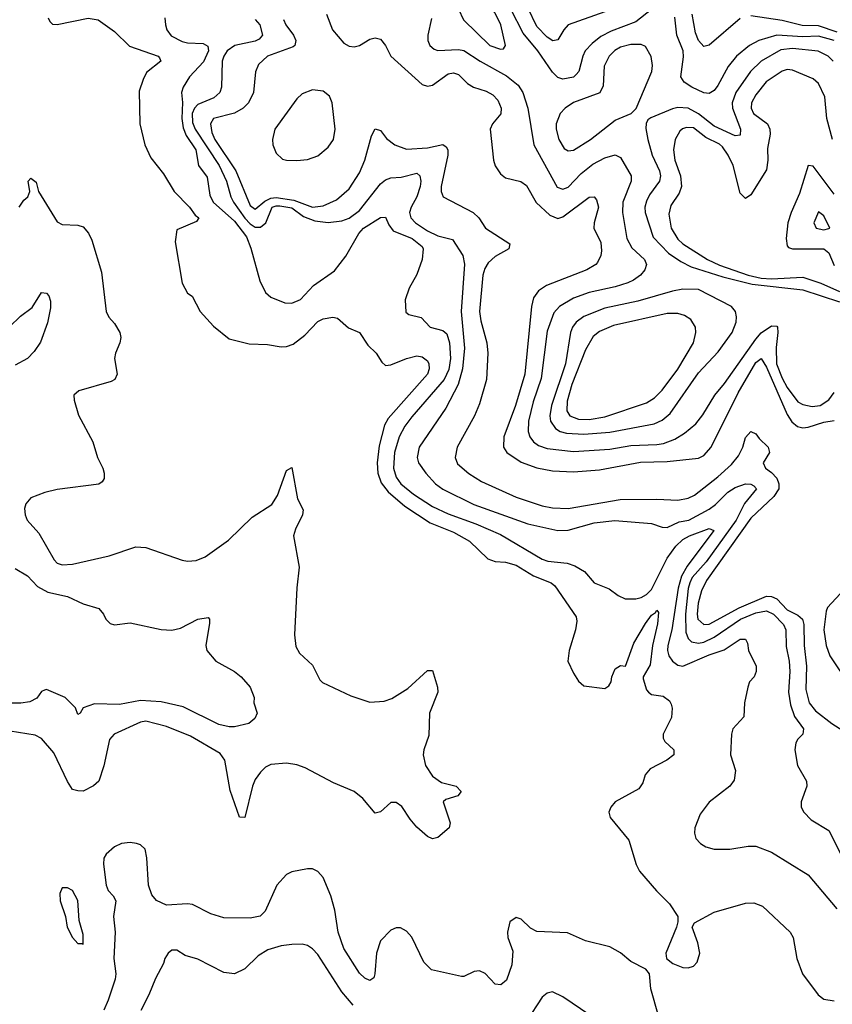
# Model space of a CAD drawing. Header units: inches. Extents: x 884549 to 1028252, y 526810 to 653624.
# Tile 516 of 656: x 955547 to 958663, y 600274 to 604049. Entities that reach past the tile are written whole.
import ezdxf

# ---------------------------------------------------------------- set-up
doc = ezdxf.new("R2010")
doc.units = ezdxf.units.IN
doc.header["$MEASUREMENT"] = 0
doc.layers.add('A9650', color=7, linetype='Continuous')

msp = doc.modelspace()

# ---------------------------------------------------------------- linework, layer by layer
at = {"layer": 'A9650', "color": 5}
for points, elevation in [([(957270, 604138.6), (957240.6, 604130), (957228.6, 604110), (957229.1, 604090), (957248.3, 604048.3), (957350, 603950.1), (957390, 603935.9), (957402, 603938), (957409.8, 603950.2), (957391.5, 604030), (957370, 604074.1), (957330.5, 604110), (957290, 604133.5)], 2360), ([(957890, 603954.2), (957850, 603943.5), (957828.4, 603931.6), (957806.7, 603910), (957788.6, 603871.4), (957783.8, 603796.2), (957771.3, 603768.7), (957670, 603731.6), (957638.5, 603710), (957618.7, 603690), (957604.2, 603650), (957604.5, 603630), (957614.6, 603590), (957634.8, 603554.8), (957650, 603546.1), (957670, 603549.5), (957735.7, 603590), (957830, 603664.5), (957890.9, 603689.1), (957911, 603709), (957971, 603851), (957973.5, 603873.5), (957967.9, 603907.9), (957946.9, 603946.9), (957930, 603954.1)], 2360), ([(956670, 603780.2), (956630, 603764.7), (956610, 603745.3), (956525.4, 603630), (956516.3, 603590), (956517.8, 603570), (956530, 603537), (956554.9, 603514.9), (956570.2, 603510.2), (956610, 603509.5), (956650, 603513), (956690, 603527.3), (956730, 603560.8), (956749.9, 603590), (956756.3, 603630), (956744.7, 603730), (956735.4, 603755.4), (956710, 603774.9)], 2320), ([(958610, 603312.6), (958591.4, 603270), (958601.5, 603250), (958630, 603243.2), (958650, 603248.8), (958653.2, 603250), (958630, 603297.4)], 2440), ([(958090, 603016), (958050, 603008.6), (957917, 602970), (957790, 602943.4), (957710, 602911.5), (957681.2, 602890), (957666.7, 602870), (957659.5, 602850), (957639.4, 602730), (957586.1, 602570), (957579.7, 602530), (957582.4, 602510), (957601.2, 602481.2), (957619.7, 602470), (957643.3, 602463.3), (957710, 602459.9), (957810, 602467.8), (957980.2, 602499.8), (958010, 602513.3), (958040.8, 602539.2), (958150, 602695.3), (958224.8, 602775.2), (958279.3, 602850), (958294.2, 602890), (958295.4, 602910), (958291.4, 602930), (958276.2, 602950), (958150, 603015.3)], 2360), ([(958070, 602923.2), (958030, 602922.8), (957823.7, 602876.3), (957770, 602853.5), (957746, 602834), (957716.3, 602783.7), (957663.5, 602650), (957646.6, 602586.6), (957644.2, 602550), (957656.1, 602530), (957690, 602517.2), (957730, 602515.9), (957790, 602525.8), (957950, 602580.7), (957980.4, 602599.6), (958010, 602629), (958070, 602709.5), (958129.9, 602810), (958139.5, 602850), (958138.7, 602870), (958119.8, 602899.8), (958095.4, 602915.4)], 2380), ([(955710, 600720.9), (955701.1, 600698.9), (955702.6, 600670), (955722, 600610), (955729.2, 600570), (955749.4, 600530), (955770, 600506.9), (955786.6, 600506.6), (955790, 600502.8), (955790, 600542), (955775.4, 600595.4), (955770, 600671.8), (955750, 600709.6), (955730, 600720.5)], 2220)]:
    msp.add_lwpolyline(points, close=True, dxfattribs=dict(at, elevation=elevation))
for points, elevation in [([(957970, 604087.7), (957910, 604041.3), (957815.1, 604004.9), (957775.3, 603984.7), (957741.6, 603958.4), (957715.5, 603930), (957705.6, 603910), (957690.8, 603850), (957681.2, 603838.8), (957670, 603829.3), (957630, 603821.3), (957610, 603827.2), (957590, 603848.1), (957533.1, 603930), (957477, 603997), (957430.6, 604090)], 2340), ([(957790, 604079.2), (957650.4, 604029.6), (957632.7, 604010), (957610, 603971.5), (957591.4, 603968.6), (957570, 603982.4), (957530, 604023.4), (957494.9, 604094.9)], 2320), ([(955656, 604056), (955662, 604042), (955672.3, 604032.3), (955690, 604030.3), (955810, 604054.7), (955848.2, 604048.2), (955910, 604004.6), (955968.2, 603948.2), (956077.3, 603910), (956082.8, 603902.8), (956088.2, 603890), (956033.5, 603846.5), (956019.8, 603820.2), (956005.4, 603774.6), (956007.8, 603650), (956027.2, 603570), (956050, 603519.2), (956097.8, 603457.8), (956138.8, 603390), (956198.4, 603330), (956219.9, 603299.9), (956234, 603290), (956224.5, 603275.5), (956150, 603244), (956143.1, 603196.9), (956170, 603038.8), (956190, 603000.7), (956208.8, 602988.8), (956239.3, 602930), (956290, 602874), (956350, 602825.2), (956426.2, 602806.2), (956496.6, 602803.4), (956550, 602794.8), (956570, 602795.9), (956595.1, 602804.9), (956639.9, 602840.1), (956690, 602891.8), (956710, 602902.4), (956748.1, 602908.1), (956765.2, 602905.2), (956808.3, 602868.3), (956850, 602850.4), (956881.3, 602801.3), (956913.4, 602770), (956936, 602736), (956950, 602723), (956970, 602725.3), (957030, 602750.1), (957070, 602759.8), (957090, 602756.1), (957110, 602741.5), (957115.6, 602730), (957116.6, 602710), (957110.1, 602690), (956959.7, 602520.3), (956945.6, 602494.4), (956925.3, 602414.7), (956917.8, 602350), (956920.1, 602310), (956933.3, 602273.3), (956959.4, 602239.4), (957023.4, 602183.4), (957120.2, 602120.2), (957210, 602083.8), (957271.6, 602050), (957342.4, 601982.4), (957370, 601971.8), (957410, 601969.4), (957450, 601957.6), (957516.5, 601916.5), (957585.3, 601890), (957598.3, 601878.3), (957680.1, 601760.1), (957682.6, 601742.6), (957678.6, 601710), (957653.6, 601630), (957649.1, 601590), (957670, 601543.1), (957690, 601512.2), (957710, 601495.2), (957790, 601485.2), (957805.7, 601494.3), (957815, 601510), (957817.7, 601530), (957830, 601559.5), (957850, 601573.4), (957870, 601570.7), (957901.6, 601658.4), (957945.9, 601734.1), (957970, 601766.5), (957984.5, 601775.5), (957990, 601784.9), (957995.8, 601775.8), (957992.7, 601732.7), (957973, 601650), (957964.7, 601575.3), (957937.1, 601530), (957937.8, 601522.2), (957950, 601479.6), (957958, 601470), (957970, 601461.4), (958014.7, 601454.7), (958037.9, 601437.9), (958045.1, 601425.1), (958048.7, 601408.7), (958046, 601374), (958014.7, 601310), (958014.7, 601294.7), (958021.1, 601281.1), (958054.9, 601250), (958055.3, 601230), (958028.7, 601210), (957963.8, 601176.2), (957945.8, 601154.2), (957936.5, 601123.5), (957920.6, 601099.4), (957830, 601050.4), (957813.1, 601030), (957806.4, 601010), (957811.1, 600990), (957882.8, 600902.8), (957910.7, 600810), (957924, 600784), (957988.4, 600708.4), (958038.8, 600658.8), (958070.6, 600610), (958070.8, 600590), (958064.9, 600570), (958024.9, 600470), (958026.8, 600450), (958050.8, 600430), (958090, 600414.9), (958110, 600413.7), (958130, 600420.3), (958144.9, 600435.1), (958154.2, 600470), (958147.3, 600510), (958126, 600570), (958134, 600586), (958210, 600627.2), (958330, 600661.1), (958362.3, 600662.3), (958394.9, 600650), (958501.3, 600550), (958512.6, 600530), (958526.7, 600450), (958549.1, 600390), (958608.9, 600310), (958630, 600294), (958670, 600287.1)], 2220), ([(956103.7, 604056.3), (956105.8, 604030), (956110.7, 604010), (956127.6, 603987.6), (956170, 603965.9), (956190, 603960.6), (956250, 603957.4), (956268, 603948), (956270.7, 603930), (956252.3, 603887.7), (956198.1, 603830), (956173.4, 603790), (956167.8, 603770), (956171.7, 603731.7), (956168.9, 603670), (956174.1, 603634.1), (956185.7, 603605.7), (956222.1, 603550), (956232, 603490), (956265.2, 603445.2), (956275.9, 603375.9), (956288.7, 603350), (956370, 603276.7), (956417.2, 603217.2), (956433.7, 603173.7), (956467.3, 603047.3), (956490, 603003.2), (956510, 602985.2), (956563.1, 602963.1), (956590, 602962.6), (956623.5, 602976.5), (956673.6, 603030), (956754.1, 603085.9), (956797.9, 603142.1), (956847.8, 603230), (956864.9, 603250), (956930.2, 603290.2), (956950, 603292), (956962.3, 603262.3), (956979.1, 603239.1), (957052.4, 603210), (957090, 603179.5), (957094, 603170), (957090, 603129.3), (957070, 603072.7), (957040.3, 603019.7), (957024.6, 602975.4), (957028.1, 602928.1), (957038.4, 602918.4), (957086.9, 602906.9), (957121.1, 602870), (957170, 602857.8), (957184.1, 602844.1), (957195.5, 602810), (957198.9, 602750), (957192.2, 602707.8), (957174.9, 602670), (957050, 602526.9), (957023.1, 602490), (957002.1, 602450), (956984.4, 602390), (956980.8, 602330), (956990, 602295.4), (957008, 602270), (957057.1, 602230), (957130, 602183.1), (957190, 602154.5), (957295.8, 602115.8), (957390, 602074.9), (957550, 601980.6), (957572.5, 601972.5), (957645.6, 601965.6), (957675.4, 601955.4), (957712.8, 601932.8), (957750, 601890.2), (957806.6, 601866.6), (957841.2, 601841.2), (957868.7, 601828.7), (957910, 601828.4), (957930, 601834.2), (957950, 601844.7), (957970, 601864.2), (958030, 601984.6), (958063.2, 602030), (958090, 602055.5), (958115.2, 602070), (958190, 602098.4), (958208.9, 602090), (958106, 601954), (958084.3, 601915.7), (958072.1, 601870), (958047.4, 601710), (958032.5, 601650), (958031.1, 601630), (958035.7, 601610), (958049.7, 601589.7), (958070, 601574.2), (958090, 601570.7), (958190, 601613.3), (958247.5, 601632.5), (958310, 601674.3), (958330, 601673.6), (958338, 601658), (958341.4, 601630), (958370.5, 601570), (958371, 601550), (958363, 601530), (958345, 601510), (958339.1, 601490), (958325.6, 601430), (958323.8, 601376.2), (958281.3, 601330), (958276, 601310), (958272.8, 601230), (958291.1, 601170), (958286.5, 601133.5), (958269.3, 601110.7), (958190, 601049.3), (958156.7, 601003.3), (958135.8, 600950), (958134, 600930), (958139.3, 600910), (958157.1, 600890), (958177.8, 600877.8), (958210, 600869.1), (958270, 600869.2), (958340.3, 600879.7), (958370, 600879.7), (958430, 600857.5), (958570, 600770.2), (958680.3, 600640.3)], 2240), ([(956449.5, 604049.5), (956467.7, 604030), (956478.4, 603990), (956465.5, 603974.5), (956450, 603966.5), (956371.4, 603950), (956342.7, 603930), (956329.3, 603910), (956323.1, 603890), (956320.8, 603790), (956314.6, 603770), (956291.1, 603750), (956230, 603723.6), (956217.7, 603710), (956208.7, 603690), (956210, 603655.2), (956220.3, 603630), (956311.2, 603490), (956340.4, 603430), (956356.4, 603370), (956366.1, 603350), (956410, 603288.1), (956430, 603266.8), (956450, 603253.9), (956470, 603253.2), (956490.3, 603269.7), (956514.9, 603330), (956530, 603336), (956544.4, 603335.6), (956590, 603328.4), (956635.1, 603295.1), (956678, 603278), (956730, 603271.8), (956782.4, 603277.6), (956810, 603288.7), (956850, 603317.8), (956930, 603420.2), (956950, 603435.8), (956970, 603443.2), (957010, 603445.2), (957070, 603460.9), (957081.8, 603450), (957085.3, 603430), (957082.1, 603410), (957069.8, 603370), (957047.8, 603330), (957042.2, 603310), (957046.6, 603290), (957064, 603270), (957110, 603239.4), (957150, 603220.1), (957206.3, 603206.3), (957245.5, 603145.5), (957251.9, 603111.9), (957239.9, 602930), (957251.9, 602790), (957245.4, 602710), (957227.8, 602650), (957180.3, 602559.7), (957078, 602410), (957070.8, 602370), (957076.1, 602350), (957104.7, 602310), (957141.1, 602270), (957168.8, 602248.8), (957288.8, 602190), (957495.8, 602115.8), (957610.1, 602090.1), (957650, 602091.9), (957750, 602119.6), (957828.4, 602128.4), (957970, 602116.9), (958010, 602103.8), (958030, 602102.4), (958075.7, 602124.3), (958112.1, 602130), (958190, 602172.7), (958215.3, 602190), (958261.9, 602238.1), (958290, 602255.6), (958330, 602269.2), (958350, 602268.3), (958361.4, 602261.4), (958372.4, 602250), (958326, 602194), (958294.3, 602130), (958179.2, 601970), (958126, 601910), (958116.5, 601890), (958110, 601868.2), (958099.3, 601770), (958100.8, 601700.8), (958110, 601676), (958123.2, 601663.2), (958150, 601657.9), (958170, 601662.1), (958210, 601681.4), (958310.9, 601750), (958370, 601774.5), (958410, 601782.1), (958437.6, 601770), (958475.4, 601730), (958485.1, 601710), (958486.1, 601646.1), (958497.7, 601590), (958500.1, 601550), (958494.3, 601470), (958501.9, 601421.9), (958517.5, 601377.5), (958552.6, 601330), (958550.2, 601310), (958530.3, 601290), (958523.5, 601276.5), (958518.5, 601250), (958528.8, 601190), (958564.2, 601130), (958564.9, 601110), (958543.2, 601050), (958543.1, 601030), (958553.7, 601010), (958581.7, 600981.7), (958650, 600940.2), (958695.7, 600850)], 2260), ([(956558.1, 604050), (956567.2, 604030), (956597.3, 603990), (956605.5, 603970), (956601.5, 603950), (956595.1, 603944.9), (956497.4, 603910), (956462.2, 603877.8), (956450.6, 603849.4), (956443, 603770), (956424.6, 603730), (956403.5, 603710), (956370, 603690.4), (956290.1, 603669.9), (956279, 603650), (956283.8, 603616.2), (956294.6, 603590), (956375.3, 603470), (956430, 603336.6), (956450, 603322.7), (956486.7, 603353.3), (956510, 603364.5), (956530, 603367.7), (956597.7, 603357.7), (956670, 603329.8), (956710, 603336.1), (956761.3, 603358.7), (956810, 603400.1), (956850, 603462.3), (956870.3, 603510), (956895.9, 603604.1), (956910, 603630.2), (956930, 603623.9), (956954, 603594), (956984.9, 603570), (957030, 603553.3), (957110, 603557.6), (957170, 603571.1), (957182.1, 603562.1), (957188.3, 603550), (957188.2, 603530), (957163.5, 603410), (957162.7, 603390), (957170.1, 603370.1), (957285.6, 603310), (957307.8, 603290), (957333.6, 603250), (957426.1, 603190), (957422.3, 603170), (957370, 603140.8), (957343.1, 603116.9), (957330, 603095.5), (957322.3, 603070), (957310.1, 602930), (957315, 602895), (957338.5, 602810), (957342.2, 602770), (957336.9, 602670), (957310, 602576.8), (957290.8, 602530.8), (957224.2, 602410), (957216.2, 602370), (957226, 602346), (957268.7, 602308.7), (957318.2, 602278.2), (957450, 602218.8), (957550, 602185.5), (957590, 602177), (957650, 602175.5), (957849.7, 602209.7), (957990, 602211.2), (958070, 602206.6), (958110, 602214.1), (958134.3, 602225.7), (958223.5, 602296.5), (958275.8, 602344.2), (958303.2, 602376.8), (958319.2, 602410), (958330, 602446.7), (958350, 602470.2), (958370, 602461.8), (958382.8, 602442.8), (958417.1, 602410), (958422, 602390), (958397.6, 602350), (958406, 602330), (958430, 602312.8), (958450.6, 602290.6), (958457.8, 602270), (958457.1, 602250), (958439, 602221), (958350, 602137.3), (958180.7, 601899.3), (958161, 601859), (958147.9, 601812.1), (958144.2, 601770), (958147.6, 601750), (958169.8, 601729.8), (958190, 601732), (958305.5, 601794.5), (958410, 601838.3), (958430, 601837.8), (958450, 601828), (958490, 601785.9), (958530, 601766.3), (958548.2, 601750), (958553.8, 601730), (958555.3, 601650), (958563.2, 601570), (958561.3, 601481.3), (958574, 601430), (958598.9, 601398.9), (958661.1, 601350), (958703.4, 601323.4)], 2280), ([(956723.6, 604070), (956746.3, 604010), (956790, 603959.8), (956810, 603947.1), (956830, 603945), (956850, 603950.1), (956890, 603974.3), (956910, 603979.8), (956930, 603974.2), (956949.3, 603950), (956970.2, 603910), (957090, 603800.5), (957110, 603794.2), (957130, 603798.2), (957190, 603841.2), (957210, 603845.8), (957230, 603838.6), (957264.4, 603804.4), (957286.9, 603790), (957335, 603775), (957361.6, 603761.6), (957380.5, 603740.5), (957393.1, 603710), (957391.2, 603688.8), (957359.6, 603650), (957350.9, 603630), (957363.6, 603510), (957370, 603488.6), (957390, 603458), (957410, 603442.5), (957468.6, 603428.6), (957490, 603412.9), (957527.8, 603347.8), (957579.3, 603299.3), (957610, 603287.5), (957630, 603292.9), (957730, 603368.9), (957750, 603370.1), (957759.1, 603359.1), (957766.2, 603330), (957749.1, 603270), (957747.9, 603250), (957774.7, 603194.7), (957777.2, 603162.8), (957775.1, 603144.9), (957762.3, 603117.7), (957756.5, 603110), (957721.7, 603090), (957566.4, 603030), (957536.3, 603010), (957517.2, 602982.8), (957509.6, 602950), (957484.2, 602690), (957448.5, 602570), (957403.8, 602450), (957402.5, 602410), (957414.3, 602390), (957470, 602352), (957530, 602330.9), (957590, 602319.9), (957670, 602315.3), (957770, 602323.1), (957926.9, 602353.1), (958030, 602355.2), (958150, 602367.5), (958170, 602378.3), (958198.4, 602410), (958301.2, 602618.8), (958370, 602735), (958390, 602750.6), (958410, 602716.6), (958490, 602534.8), (958507.1, 602507.1), (958529.4, 602489.4), (958550, 602484.2), (958570, 602486.5), (958630, 602506), (958670, 602512.8)], 2320), ([(957126, 604054), (957112.3, 603990), (957111.8, 603970), (957119.2, 603950), (957135.7, 603935.7), (957150.7, 603930.7), (957230, 603935.3), (957250, 603931.4), (957313, 603890), (957413.7, 603833.7), (957457.6, 603797.6), (957475.5, 603770), (957495.3, 603710), (957517.7, 603570), (957607.5, 603407.5), (957630, 603399.8), (957650, 603407.7), (957700.3, 603459.7), (957744.5, 603495.5), (957790, 603519.9), (957830, 603530.8), (957850, 603521.3), (957891.4, 603450), (957891.2, 603430), (957859.4, 603350), (957858.9, 603310), (957874.4, 603210), (957894.7, 603174.7), (957942.7, 603130), (957950.2, 603110), (957944.2, 603090), (957926.7, 603070), (957900.2, 603050), (957879.3, 603040.7), (957830, 603024.8), (957730, 603002.9), (957670, 602981.5), (957616.8, 602950), (957595.4, 602924.6), (957570, 602855.1), (957546.4, 602673.6), (957515.9, 602584.1), (957498.1, 602510), (957496.7, 602470), (957503, 602450), (957517.5, 602430), (957536.8, 602416.8), (957570, 602404.5), (957670, 602393.9), (957810, 602402.6), (957890, 602415.9), (957990, 602420.1), (958015.3, 602424.7), (958058.6, 602441.4), (958096.6, 602463.4), (958139.8, 602500.2), (958166.2, 602533.8), (958212.5, 602610), (958250, 602654.4), (958370, 602823.9), (958390, 602848.2), (958430, 602875.8), (958450, 602874), (958452.6, 602870), (958454.3, 602850), (958447.1, 602792.9), (958448.2, 602730), (958470, 602674.7), (958490, 602639.4), (958530, 602584.4), (958550, 602573.1), (958586, 602566), (958615.8, 602570), (958650, 602591), (958670, 602620.2)], 2340), ([(958670, 603969.3), (958610, 603986.6), (958550, 603983.7), (958450, 603990.4), (958381, 603970), (958345, 603950), (958295.5, 603910), (958264, 603870), (958223.4, 603796.6), (958210, 603778.3), (958190, 603766), (958170, 603768.3), (958123.5, 603790), (958094.8, 603810), (958081.8, 603830), (958092.6, 603907.4), (958090.8, 603930), (958066, 603990), (958058.5, 604058.5)], 2340), ([(958310, 604053.7), (958190, 603951), (958170, 603947), (958150, 603969), (958138.3, 603998.3), (958125, 604070)], 2320), ([(958681.8, 604001.8), (958610, 604025.4), (958547.2, 604027.2), (958470, 604046.3), (958350, 604064.5)], 2320), ([(958666.2, 603890), (958646.6, 603910), (958609.1, 603929.1), (958510, 603938.5), (958465.8, 603934.2), (958389.6, 603890.4), (958348.8, 603851.2), (958292.9, 603770), (958279.2, 603730), (958280.2, 603710), (958311.3, 603630), (958310, 603606.8), (958290, 603604), (958210, 603641.4), (958150, 603688.3), (958109.6, 603710.4), (958070, 603712.6), (958050, 603707.6), (957966.7, 603673.3), (957955.3, 603664.7), (957949, 603651), (957948.2, 603631.8), (957955.1, 603590), (957971.7, 603530), (958000.1, 603470), (958004.2, 603450), (957999.8, 603430), (957961.9, 603378.1), (957950, 603354), (957944, 603330), (957945, 603310), (957975.8, 603215.8), (958034.5, 603154.5), (958081.7, 603121.7), (958121.4, 603101.4), (958243.1, 603063.1), (958355, 603035), (958550, 603012.8), (958690, 602967.5)], 2360), ([(958664.1, 603590), (958641.9, 603670), (958633.9, 603753.9), (958610, 603804.1), (958590, 603822.2), (958510, 603855.8), (958490, 603857.8), (958470, 603851.3), (958408.6, 603811.4), (958370, 603761.3), (958353.2, 603730), (958351.3, 603710), (958360.8, 603690), (958414, 603650), (958423.3, 603630), (958424.1, 603610), (958414.9, 603554.9), (958415.5, 603510), (958410, 603473.2), (958350, 603378), (958330, 603363), (958310, 603383.6), (958282.2, 603490), (958264, 603530), (958241.5, 603561.5), (958230, 603571.7), (958177.9, 603597.9), (958130, 603634.3), (958103.8, 603636.2), (958088.9, 603631.1), (958078.5, 603621.5), (958060.1, 603590), (958053.3, 603550), (958059, 603510), (958081.1, 603450), (958084.9, 603410), (958075.8, 603384.2), (958043.5, 603336.5), (958036.1, 603303.9), (958045.3, 603250), (958070, 603207.8), (958090, 603190.1), (958184.2, 603130), (958230, 603107.4), (958340.3, 603070), (958390, 603058.6), (958430, 603055.4), (958550, 603061.8), (958618.8, 603038.8), (958690, 603006.4)], 2380), ([(958670, 603379.9), (958590, 603488.1), (958570, 603489.8), (958537.1, 603382.9), (958504.6, 603310), (958492.4, 603270), (958485.8, 603210), (958490, 603182.4), (958495.1, 603175.1), (958510.1, 603170.1), (958630, 603170.1), (958650, 603155.4), (958670, 603106.1)], 2420), ([(955544.9, 603330), (955563.3, 603356.7), (955578.5, 603370), (955585.7, 603390), (955579.5, 603430), (955590, 603442), (955610, 603426), (955619.3, 603390), (955690, 603273.7), (955710, 603263.6), (955770, 603260.8), (955790, 603254.6), (955811.2, 603231.2), (955823.2, 603203.2), (955860.5, 603080.5), (955878.3, 602930), (955888.4, 602908.4), (955910, 602884.9), (955931.3, 602850), (955934.7, 602830), (955931.5, 602810), (955913.7, 602770), (955910.3, 602750), (955921.1, 602690), (955912.2, 602670), (955897.5, 602662.5), (955773.7, 602626.3), (955754.9, 602610), (955755.2, 602590), (955773, 602533), (955827.7, 602430), (955844.7, 602370), (955866, 602330), (955871.4, 602310), (955870.3, 602289.7), (955863.1, 602276.9), (955850, 602268.2), (955690, 602247.8), (955643.9, 602236.1), (955590, 602215.4), (955570, 602192.3), (955565.2, 602174.8), (955567.3, 602150), (955575.4, 602130), (955620.5, 602080.5), (955678.7, 601978.7), (955690, 601965.4), (955710, 601958.7), (955750, 601961.3), (955890, 601994), (955992, 602028), (956030, 602025.2), (956170, 601977), (956190, 601973.4), (956224, 601976), (956257.7, 601990), (956347, 602053), (956438.8, 602141.2), (956514.3, 602190), (956535.7, 602224.3), (956570, 602320.5), (956590, 602332), (956611.6, 602211.6), (956633.8, 602170), (956631.6, 602150), (956604, 602096), (956596.3, 602070), (956618.3, 601950), (956609.1, 601870.9), (956600.7, 601690), (956605.8, 601645.8), (956620.4, 601620.4), (956670, 601573.6), (956697.5, 601517.5), (956707.6, 601507.6), (956816.9, 601456.9), (956890, 601431.9), (956944.3, 601435.7), (956974.2, 601445.8), (957035.7, 601484.3), (957110, 601553.6), (957130, 601553.1), (957149.5, 601490), (957150.1, 601470), (957117.7, 601390), (957115.4, 601304.6), (957096.4, 601250), (957094, 601230), (957102.3, 601190), (957130, 601148.5), (957164.8, 601124.8), (957220.7, 601110), (957239.1, 601090), (957227.5, 601072.5), (957181.4, 601058.6), (957170.7, 601050), (957198, 600970), (957193.4, 600950), (957150, 600913.3), (957130, 600908.2), (957110, 600916.9), (957070, 600953.1), (957043.5, 600983.5), (957012.5, 601032.5), (956990, 601047.6), (956970, 601047.3), (956930, 601011.8), (956910, 601007), (956862.8, 601062.8), (956829.7, 601089.7), (956750, 601122.7), (956641.1, 601181.1), (956610, 601191.9), (956570, 601198.3), (956510, 601193.4), (956490, 601183.2), (956470, 601164.4), (956450, 601135.3), (956439.4, 601110), (956410.2, 600990), (956390, 600991.6), (956353.4, 601093.4), (956333.3, 601210), (956315.7, 601235.7), (956201.5, 601301.5), (956110, 601339.4), (956030, 601358.8), (956010, 601355.6), (955908.7, 601310), (955891.3, 601288.7), (955870, 601187.8), (955850, 601129.8), (955830, 601112.1), (955790, 601090.9), (955770, 601092.1), (955750, 601097.3), (955730, 601128.5), (955677.4, 601237.4), (955630, 601292.7), (955606.1, 601306.1), (955510, 601321.3)], 2180), ([(955507.9, 602872.1), (955550, 602912.9), (955594.1, 602945.9), (955630, 603003.1), (955650, 603000.3), (955658.9, 602990), (955665.2, 602970), (955664.4, 602944.4), (955653.6, 602886.4), (955626.7, 602813.3), (955602.6, 602777.4), (955577, 602750), (955530, 602725)], 2160), ([(955530, 601944.2), (955577.2, 601917.2), (955615.6, 601875.6), (955654.6, 601854.6), (955730, 601837.5), (955790, 601809.2), (955850, 601792), (955868.5, 601770), (955877.6, 601750), (955894.3, 601734.3), (955910, 601729.2), (955970, 601736.5), (956090, 601711.4), (956130, 601708.7), (956163.8, 601716.2), (956230, 601750.3), (956270, 601757.3), (956274.9, 601750), (956275.1, 601735.1), (956260.7, 601650), (956264, 601630), (956298.8, 601590), (956370, 601550.4), (956395.5, 601530), (956430.7, 601490), (956446, 601450), (956444.9, 601430), (956457, 601390), (956448, 601370), (956425.5, 601350), (956370, 601337.1), (956350, 601337.3), (956310, 601347), (956173.8, 601413.8), (956090, 601433.8), (956010, 601438.3), (955930, 601423.1), (955834.2, 601425.8), (955790.7, 601410), (955778.8, 601390), (955770, 601385.1), (955760.9, 601410), (955721.6, 601450), (955650, 601480.5), (955641.4, 601478.6), (955630, 601472.7), (955612.4, 601447.6), (955586.3, 601433.7), (955551, 601429), (955470, 601428.5)], 2160), ([(958692.9, 601847.1), (958644.7, 601795.3), (958638.7, 601781.3), (958630.9, 601710), (958639.5, 601650), (958653.2, 601610), (958734.1, 601490)], 2320), ([(957995.7, 600230), (957967.3, 600332.7), (957961.6, 600390), (957948.3, 600408.3), (957890, 600437.4), (957850, 600471), (957810, 600494.5), (957717, 600517), (957648, 600548), (957530, 600552.5), (957506.1, 600566.1), (957470, 600599.8), (957450, 600607.1), (957425.8, 600590), (957416.9, 600550), (957418.8, 600530), (957437.4, 600477.4), (957434.3, 600425.7), (957413.6, 600366.4), (957392, 600348), (957370, 600350.7), (957331.9, 600391.9), (957310, 600401.6), (957290, 600398.9), (957250, 600380.3), (957240.5, 600380.5), (957126.1, 600406.1), (957095.9, 600435.9), (957050, 600530.9), (957030, 600554.2), (957007.4, 600567.4), (956990, 600567.6), (956970, 600558.2), (956930, 600516.8), (956915.1, 600470), (956909.2, 600390.8), (956904.4, 600375.6), (956890, 600365.1), (956870, 600373.7), (956850, 600393.3), (956790, 600487.4), (956767.8, 600550), (956754.8, 600634.8), (956740.4, 600690), (956710, 600760.5), (956690, 600783.5), (956670, 600793.1), (956650, 600793.1), (956590, 600781.1), (956570, 600771.7), (956533.5, 600730), (956488.5, 600631.5), (956468.4, 600611.6), (956430, 600604.3), (956330, 600605.3), (956280.4, 600620.4), (956210, 600656.8), (956190, 600659.3), (956110, 600654.4), (956071.7, 600671.7), (956053.9, 600693.9), (956040.2, 600730), (956035, 600835), (956028.4, 600868.4), (956010, 600885.6), (955995.3, 600890), (955970, 600893.8), (955937.3, 600890), (955910, 600877.8), (955879.1, 600850), (955870, 600833.6), (955868.4, 600811.6), (955879, 600730), (955885.7, 600710), (955905.5, 600690), (955915.5, 600670), (955906.8, 600610), (955913.1, 600550), (955908.1, 600450), (955915.5, 600390), (955912.9, 600370), (955886.7, 600290), (955869, 600251)], 2220), ([(956825.7, 600270), (956781.9, 600321.9), (956690, 600464.4), (956670, 600486), (956650, 600498.8), (956630, 600504.3), (956590, 600503.2), (956550, 600497.4), (956498, 600482), (956460.9, 600459.1), (956410.1, 600409.9), (956370, 600390.8), (956330, 600396.2), (956230, 600446.3), (956181.5, 600461.5), (956150, 600481), (956130, 600481.1), (956115.8, 600470), (956103.6, 600450), (956098.9, 600430), (956067.2, 600372.8), (956042.4, 600310), (956012, 600250)], 2240), ([(957732.5, 600232.5), (957630, 600302.3), (957590, 600321.3), (957570, 600316.9), (957550, 600301.3), (957490, 600209.6)], 2240)]:
    msp.add_lwpolyline(points, dxfattribs=dict(at, elevation=elevation))

doc.saveas('drawing.dxf')
